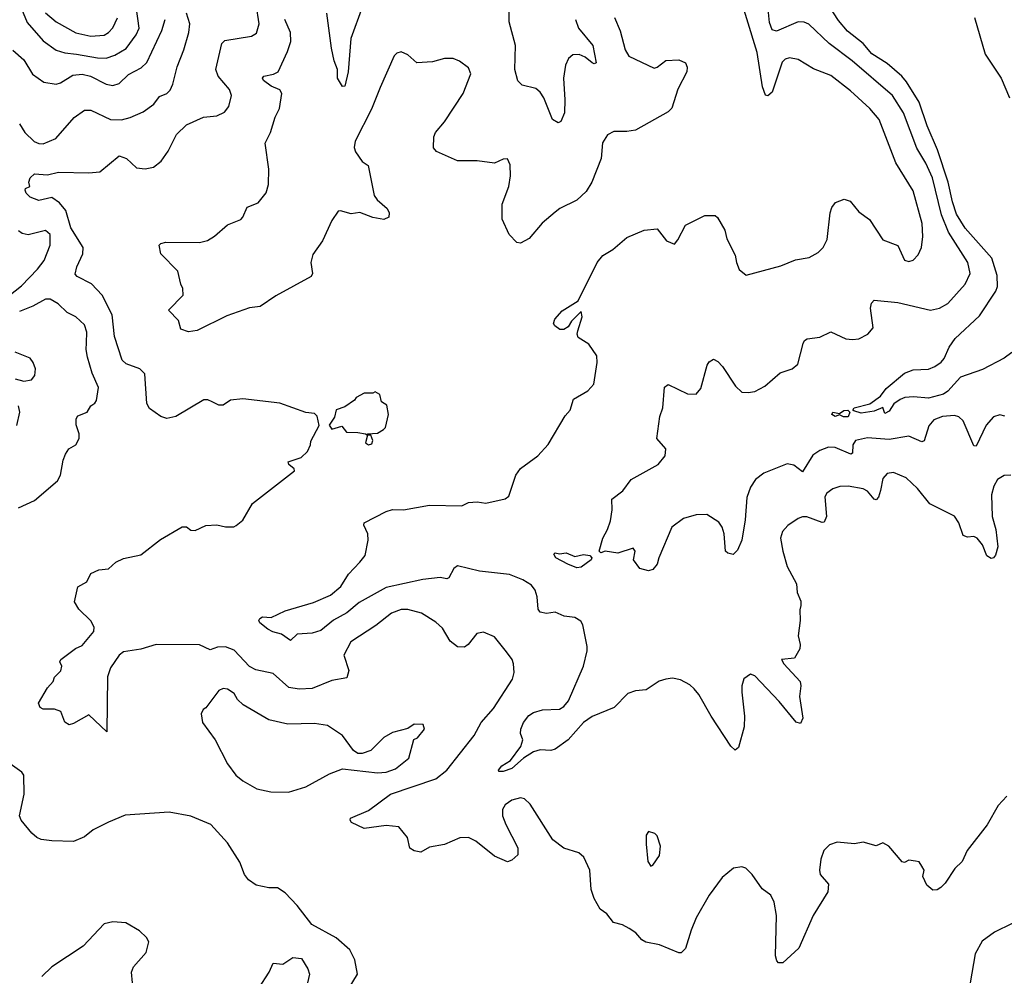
# Model space of a CAD drawing. Extents: x 1550320 to 1685906, y 509093 to 640511.
# Tile 503 of 532: x 1648476 to 1653015, y 617535 to 621945. Entities that reach past the tile are written whole.
import ezdxf

# ---------------------------------------------------------------- set-up
doc = ezdxf.new("R2010")
doc.units = 0

msp = doc.modelspace()

# ---------------------------------------------------------------- linework, layer by layer
at = {"layer": '0CON20XD'}
for points in [[(1653045, 619845.8), (1653015, 619843.8), (1652984, 619825), (1652966.9, 619795), (1652955.5, 619755), (1652958.8, 619655), (1652975.4, 619595), (1652985.5, 619515), (1652975, 619476.7), (1652965, 619463.8), (1652955, 619461.2), (1652935, 619473.3), (1652915, 619523.8), (1652890, 619555), (1652875, 619562.9), (1652845, 619560), (1652825, 619566.7), (1652806, 619625), (1652785.7, 619655.7), (1652672.6, 619712.6), (1652615, 619784.5), (1652562.3, 619832.3), (1652505, 619857.5), (1652475, 619852.9), (1652455, 619830), (1652444.6, 619774.6), (1652435.8, 619744.2), (1652425, 619731.9), (1652415, 619734.4), (1652385, 619771.1), (1652365, 619781.5), (1652295, 619794.5), (1652257.6, 619792.4), (1652225, 619781.9), (1652197.3, 619762.7), (1652187.8, 619745), (1652196.2, 619655), (1652185, 619628.6), (1652175, 619626.9), (1652105, 619653.1), (1652085, 619652.9), (1652064.5, 619645.5), (1652017, 619613), (1651992, 619585), (1651984, 619555), (1651994.2, 619495), (1652014.4, 619425), (1652056.9, 619345), (1652060.8, 619305), (1652077.5, 619265), (1652078, 619245), (1652072, 619225), (1652074, 619175), (1652064.2, 619105), (1652074, 619065), (1652072.5, 619045), (1652048.1, 619001.9), (1651987.5, 618995), (1651999.4, 618975), (1652074.3, 618895), (1652077.5, 618875), (1652070.8, 618825), (1652086.2, 618725), (1652075, 618700), (1652055, 618707.5), (1651977.5, 618802.5), (1651865, 618920.8), (1651845, 618928), (1651815, 618906.7), (1651805.8, 618875), (1651805.7, 618845), (1651817.1, 618735), (1651815.8, 618685), (1651789.5, 618590.5), (1651775, 618577.5), (1651755, 618596.7), (1651663.6, 618735), (1651606.4, 618835), (1651585, 618860), (1651565, 618878.9), (1651522.4, 618902.4), (1651485, 618909.4), (1651454.5, 618905.5), (1651423.6, 618896.4), (1651363.9, 618856.1), (1651315, 618851.2), (1651280.3, 618839.7), (1651216.2, 618773.8), (1651115, 618733.2), (1651075.9, 618705), (1651005, 618625.9), (1650945, 618582.1), (1650925, 618576.2), (1650875, 618579.4), (1650845, 618570.3), (1650799.2, 618540.8), (1650745, 618492.5), (1650705, 618480), (1650685, 618480), (1650683.3, 618485), (1650698.8, 618505), (1650739.1, 618530.9), (1650786.9, 618595), (1650795.6, 618625), (1650785.5, 618655), (1650786.2, 618675), (1650798.7, 618705), (1650822.9, 618737.1), (1650845, 618751.5), (1650886.8, 618763.2), (1650965, 618766.4), (1650985, 618778.7), (1651006.5, 618805), (1651075, 618964.2), (1651091.8, 619035), (1651092.7, 619055), (1651071.9, 619155), (1651062.6, 619172.6), (1651035, 619189.2), (1650985.8, 619195.8), (1650945, 619214), (1650905, 619207.5), (1650875, 619214.3), (1650867.1, 619227.1), (1650862.3, 619285), (1650852.9, 619315), (1650835, 619337.5), (1650795, 619362.3), (1650735, 619387.9), (1650596.5, 619403.5), (1650495, 619426.9), (1650477.5, 619415), (1650455, 619372), (1650445, 619367.1), (1650415, 619373.5), (1650334.5, 619364.5), (1650165, 619328.2), (1650041.6, 619258.4), (1649985, 619211.5), (1649922.4, 619177.6), (1649865, 619129.1), (1649825, 619116.9), (1649755, 619111.9), (1649725, 619083.3), (1649682.6, 619112.6), (1649642.6, 619122.6), (1649620, 619135), (1649583.8, 619165), (1649578.8, 619175), (1649583.8, 619185), (1649595, 619192), (1649635, 619188.8), (1649699.5, 619220.5), (1649830.9, 619259.1), (1649908.6, 619291.4), (1649957.4, 619332.6), (1649991.7, 619388.3), (1650044.2, 619445), (1650068.9, 619475), (1650082.3, 619545), (1650081.5, 619575), (1650062.5, 619615), (1650064, 619625), (1650165, 619677.1), (1650195, 619687.1), (1650245, 619685.7), (1650365, 619706.4), (1650515, 619704), (1650545, 619718.8), (1650585, 619722.5), (1650625, 619716.2), (1650713.9, 619736.1), (1650731.7, 619748.3), (1650764, 619845), (1650784.4, 619875.6), (1650865, 619934), (1650913, 619987), (1650991.3, 620118.7), (1651013.8, 620145), (1651028.8, 620195), (1651095, 620233.3), (1651122.5, 620265), (1651138.8, 620365), (1651136.2, 620395), (1651099.7, 620449.7), (1651050.3, 620480.3), (1651045.7, 620495), (1651049.2, 620510.8), (1651069.4, 620575), (1651065, 620600), (1651020, 620555), (1651005, 620528.8), (1650985, 620516.2), (1650966.4, 620516.4), (1650943.6, 620533.6), (1650937.5, 620545), (1650942.5, 620565), (1650977.7, 620602.3), (1651050.8, 620649.2), (1651137.8, 620825), (1651165, 620858.1), (1651210, 620885), (1651275, 620941.2), (1651355, 620973.8), (1651415, 620980), (1651457.5, 620925), (1651495, 620910), (1651510.7, 620929.3), (1651545, 620997.5), (1651635, 621042.5), (1651681.7, 621041.7), (1651693, 621033), (1651726.7, 620975), (1651736.7, 620935), (1651775, 620860), (1651780, 620825), (1651793, 620793), (1651825, 620767.5), (1651985, 620810), (1652053, 620837), (1652115, 620849.2), (1652157.9, 620872.1), (1652180, 620895), (1652197.9, 620932.1), (1652212.9, 621055), (1652220.9, 621079.1), (1652237.7, 621102.3), (1652277, 621117), (1652305, 621107.5), (1652345, 621058.8), (1652394.4, 621024.4), (1652455, 620929.2), (1652525, 620903.8), (1652555.8, 620835.8), (1652575, 620830.8), (1652595, 620836), (1652618.7, 620861.3), (1652632.9, 620895), (1652639.1, 620945), (1652636.7, 621005), (1652595.3, 621155), (1652515.3, 621285.3), (1652437.9, 621485), (1652395.3, 621535.3), (1652306.3, 621616.3), (1652215, 621687.3), (1652135, 621718.5), (1652065, 621760.9), (1652025, 621768.5), (1652005, 621761.9), (1651991.7, 621748.3), (1651945, 621610), (1651925, 621593.3), (1651915, 621596.7), (1651900.6, 621635), (1651876.1, 621793.9), (1651786.7, 622085)], [(1653049.8, 620410.2), (1653015, 620384), (1652915, 620332.4), (1652812.7, 620297.3), (1652755, 620232.7), (1652735, 620218.8), (1652665, 620199.5), (1652595.9, 620205.9), (1652556.2, 620203.8), (1652535.4, 620194.6), (1652505.8, 620174.2), (1652485, 620140), (1652465, 620130), (1652455, 620157.5), (1652415, 620140), (1652355, 620131.4), (1652321.2, 620141.2), (1652316.7, 620145), (1652323.8, 620155), (1652395.6, 620174.4), (1652445, 620210), (1652470.8, 620245), (1652555, 620315.5), (1652595, 620330), (1652665, 620334), (1652695, 620345.8), (1652723.4, 620366.6), (1652737.6, 620382.4), (1652761.1, 620435), (1652788.9, 620475), (1652900.8, 620579.3), (1652976.1, 620693.9), (1652983.9, 620715), (1652982.3, 620765), (1652957.6, 620845), (1652835, 620983.2), (1652795, 621048.8), (1652775.8, 621105), (1652756, 621195), (1652707.9, 621345), (1652660.3, 621455), (1652622.5, 621565), (1652565, 621657.5), (1652542.1, 621685), (1652475, 621742.8), (1652405, 621786.7), (1652364.3, 621834.3), (1652292.4, 621892.4), (1652251.5, 621941.5), (1652155, 622087.9)], [(1653026.7, 618365), (1652987.1, 618322.9), (1652936.1, 618233.9), (1652844.3, 618115), (1652821.2, 618065), (1652787, 618033), (1652743.3, 617965), (1652722.5, 617945), (1652705, 617933.3), (1652685, 617932.5), (1652657.5, 617955), (1652640, 617995), (1652646, 618025), (1652635, 618043.3), (1652622.5, 618062.5), (1652606.1, 618066.1), (1652575, 618070), (1652555, 618060), (1652545, 618062.5), (1652482.5, 618135), (1652455, 618150), (1652425, 618137.5), (1652365, 618153.3), (1652325, 618146.2), (1652245, 618153.3), (1652209.3, 618140.7), (1652183.3, 618115), (1652170, 618075), (1652163.8, 618025), (1652166.7, 618005), (1652205, 617960), (1652202, 617925), (1652134.2, 617815), (1652068, 617665), (1651995, 617597.5), (1651975, 617597.5), (1651966.4, 617606.4), (1651960.5, 617630.5), (1651965.7, 617815), (1651955, 617877.5), (1651938.8, 617908.8), (1651898.3, 617938.3), (1651853.3, 618005), (1651823.9, 618033.9), (1651805, 618040), (1651766.1, 618033.9), (1651715, 617991.2), (1651655, 617910), (1651594.4, 617805.6), (1651572, 617748), (1651546.1, 617663.9), (1651526.1, 617643.9), (1651515, 617643.3), (1651425, 617680), (1651363, 617693), (1651343.6, 617703.6), (1651316.4, 617736.4), (1651286.1, 617756.1), (1651255, 617773.3), (1651213.8, 617783.8), (1651183, 617823), (1651152.5, 617845), (1651124.1, 617894.1), (1651110, 617935), (1651104, 618025), (1651076.2, 618085), (1651053.9, 618103.9), (1650985, 618126.2), (1650934.1, 618164.1), (1650828.8, 618328.8), (1650804.1, 618354.1), (1650785, 618357.5), (1650745, 618347.5), (1650715, 618326.2), (1650702.5, 618305), (1650702.5, 618275), (1650717.5, 618235), (1650773, 618127), (1650772.5, 618095), (1650745, 618070), (1650725, 618063.3), (1650665, 618088.8), (1650579.1, 618159.1), (1650545.6, 618175.6), (1650505, 618174.4), (1650435, 618143.4), (1650365, 618130.4), (1650325, 618108.1), (1650295, 618113.3), (1650275.5, 618125.5), (1650263.5, 618175), (1650224.4, 618224.4), (1650165, 618229.8), (1650065, 618217.1), (1650005.8, 618245), (1649999.4, 618255), (1650001.4, 618265), (1650085, 618299.2), (1650185.8, 618374.2), (1650394.3, 618445.7), (1650444.6, 618485), (1650571.4, 618645), (1650604.3, 618705), (1650659.8, 618770.2), (1650748.1, 618905), (1650755.9, 618935.9), (1650752, 618975), (1650746, 618995), (1650720.3, 619030.3), (1650665, 619100), (1650615, 619121.2), (1650583.3, 619115), (1650543.8, 619065), (1650527, 619053), (1650495, 619054.3), (1650460.5, 619080.5), (1650425, 619140), (1650395, 619167.5), (1650329.2, 619209.2), (1650265, 619226.8), (1650235, 619225.4), (1650190.9, 619209.1), (1650118.3, 619151.7), (1650002.2, 619077.8), (1649970.8, 619015), (1649994.3, 618945), (1649985, 618911.2), (1649915, 618899.5), (1649825, 618862.5), (1649765, 618858.8), (1649716.4, 618866.4), (1649645, 618930.4), (1649565, 618948.4), (1649535, 618963.8), (1649465, 619038.2), (1649425, 619054.6), (1649388.2, 619051.8), (1649355, 619040.6), (1649305, 619063.2), (1649105, 619064.2), (1649035, 619042.7), (1648955, 619030.5), (1648934.7, 619015), (1648895, 618956.9), (1648881.5, 618915), (1648877.5, 618662.5), (1648795, 618740), (1648725, 618700), (1648703.9, 618693.9), (1648685, 618707.5), (1648665.8, 618755.8), (1648636.1, 618766.1), (1648585, 618766.2), (1648571.2, 618775), (1648563.3, 618795), (1648604.2, 618865.8), (1648630, 618895), (1648636.4, 618913.6), (1648665.9, 618944.1), (1648670, 618965), (1648662, 618985), (1648665.7, 618995), (1648734, 619046), (1648765, 619060.6), (1648818, 619125), (1648819.4, 619145), (1648805, 619174.2), (1648748.3, 619228.3), (1648728.8, 619261.2), (1648745, 619330), (1648786.4, 619353.6), (1648805, 619392.5), (1648840.7, 619409.3), (1648885.9, 619414.1), (1648920, 619445), (1648955, 619461.2), (1649035, 619478.8), (1649125, 619548.8), (1649225, 619606.7), (1649245, 619606.7), (1649265, 619592.5), (1649285, 619590), (1649335, 619613.3), (1649385, 619616.7), (1649425, 619606.7), (1649463, 619607), (1649475, 619612.5), (1649505, 619637.5), (1649550, 619715), (1649743.8, 619865), (1649741.2, 619875), (1649716.7, 619895), (1649713.3, 619906.7), (1649773.4, 619926.6), (1649803.8, 619955), (1649817.5, 619985), (1649818.3, 620001.7), (1649856.1, 620073.9), (1649847.7, 620117.7), (1649835, 620130), (1649795, 620134), (1649675, 620176.7), (1649505, 620197.5), (1649448.3, 620191.7), (1649415, 620167.5), (1649395, 620167.5), (1649363.9, 620183.9), (1649343, 620193), (1649325, 620192.5), (1649196.7, 620115), (1649155, 620106.9), (1649126.2, 620115), (1649075, 620152), (1649062.2, 620175), (1649053, 620313), (1649030, 620335), (1648967.9, 620357.9), (1648948.2, 620375), (1648913.5, 620485), (1648902.4, 620585), (1648856.8, 620675), (1648806.7, 620726.7), (1648741.4, 620761.4), (1648731.9, 620771.9), (1648739.1, 620805), (1648766.8, 620865), (1648769.7, 620895), (1648712, 620985), (1648688.8, 621065), (1648660, 621099.9), (1648625, 621124.7), (1648565, 621111.8), (1648525, 621126), (1648506, 621145), (1648501.7, 621158.3), (1648503.6, 621166.4), (1648522.5, 621175), (1648519.2, 621195), (1648524.4, 621215), (1648545, 621234.2), (1648605, 621230), (1648655, 621241.8), (1648795, 621238), (1648845, 621243.1), (1648935, 621317.5), (1648968.8, 621305), (1649015, 621262), (1649055, 621257.5), (1649092.5, 621265), (1649127.9, 621292.1), (1649161.3, 621338.7), (1649198.6, 621415), (1649245, 621460), (1649324.4, 621495.6), (1649385, 621501.9), (1649421.1, 621518.9), (1649440, 621545), (1649452.5, 621595), (1649443.1, 621623.1), (1649390.9, 621685), (1649380.5, 621715), (1649408.6, 621835), (1649422, 621848), (1649545, 621869.4), (1649567.6, 621882.4), (1649579.6, 621925), (1649567.1, 622015)], [(1648474.7, 621464.7), (1648500, 621425), (1648543.4, 621383.4), (1648565, 621373.5), (1648585, 621372.5), (1648642.8, 621397.2), (1648726.7, 621493.3), (1648775, 621527.8), (1648805, 621528.1), (1648895, 621484.5), (1648945, 621483.1), (1648985.9, 621494.1), (1649045, 621520.6), (1649094.6, 621555.4), (1649120.2, 621589.8), (1649154.2, 621604.2), (1649170.4, 621619.6), (1649182.9, 621647.1), (1649202.7, 621727.3), (1649233.6, 621805), (1649256.4, 621885), (1649261.1, 621925), (1649244.7, 621975)], [(1648483.9, 621995), (1648511.5, 621931.5), (1648585, 621847.3), (1648645, 621804.7), (1648685, 621791.9), (1648737.5, 621785), (1648835, 621768.3), (1648875, 621767.9), (1648915, 621780.8), (1648967.7, 621812.3), (1649013.4, 621875), (1649026.5, 621905), (1649012.8, 622005)], [(1648595, 621976.1), (1648645, 621935.3), (1648735, 621883.6), (1648805, 621868.4), (1648865, 621873.8), (1648885, 621885.6), (1648905, 621907.8), (1648926.8, 621953.2)], [(1650056.9, 622005), (1650002.7, 621857.3), (1649990.5, 621705), (1649975, 621637.5), (1649965, 621636.7), (1649941.2, 621675), (1649940.8, 621715), (1649925.7, 621755), (1649913.8, 621813.8), (1649891.9, 621975)], [(1651038.4, 621945), (1651051.6, 621905), (1651117.9, 621825), (1651134, 621746), (1651125, 621741.4), (1651115, 621745.6), (1651082.4, 621772.4), (1651055, 621784.4), (1651026.8, 621783.2), (1651005.8, 621765), (1650992.2, 621735), (1650982.7, 621675), (1650990, 621575), (1650987.3, 621515), (1650970.8, 621475), (1650958.8, 621468.8), (1650932.9, 621485), (1650892.7, 621585), (1650875, 621610.6), (1650855, 621627.8), (1650792.5, 621642.5), (1650772.6, 621662.6), (1650758.2, 621715), (1650761.2, 621825), (1650732.7, 621935), (1650732.7, 621985)], [(1653016.9, 620116.9), (1652995, 620122.9), (1652965, 620114.5), (1652931.2, 620075), (1652885, 619979.2), (1652875, 619980), (1652825.3, 620095.3), (1652805, 620113.5), (1652785, 620120.8), (1652730, 620115), (1652690.2, 620099.8), (1652667.7, 620072.3), (1652646, 620004), (1652635, 619998.9), (1652574.5, 620024.5), (1652485, 620010), (1652385, 620018), (1652328.9, 620005), (1652317.6, 619985), (1652315, 619946.2), (1652307.6, 619942.4), (1652235, 619972.3), (1652204.3, 619974.3), (1652165, 619958.9), (1652132.7, 619937.3), (1652085, 619860), (1652045, 619891.8), (1652015, 619896.9), (1651907.1, 619855), (1651867.5, 619825), (1651845, 619790), (1651827.9, 619742.1), (1651820.7, 619639.3), (1651804.8, 619545.2), (1651785, 619500), (1651765, 619480), (1651740, 619485), (1651730, 619495), (1651724.5, 619575), (1651715, 619606.2), (1651698.9, 619628.9), (1651644.4, 619664.4), (1651595, 619662.7), (1651535.8, 619645), (1651482.9, 619605), (1651421.9, 619465), (1651414.3, 619435.7), (1651395, 619410), (1651375, 619404.3), (1651334.4, 619415), (1651305.8, 619455), (1651313.8, 619495), (1651305, 619508.8), (1651234, 619486), (1651174.8, 619495.2), (1651155, 619486.9), (1651146.9, 619495), (1651163.9, 619555), (1651186.7, 619595), (1651200.4, 619635), (1651208.2, 619685), (1651205.8, 619735), (1651256.9, 619773.1), (1651295, 619825.6), (1651419.2, 619895), (1651451.9, 619935), (1651455, 619966.7), (1651414, 620015), (1651427.1, 620115), (1651441.4, 620155), (1651448.8, 620251.2), (1651465, 620263.8), (1651555, 620220.8), (1651595, 620218), (1651615.5, 620245), (1651645, 620352), (1651655, 620367.1), (1651675, 620379.2), (1651695, 620368.6), (1651716.4, 620346.4), (1651775.7, 620255), (1651805, 620228.1), (1651835, 620225.6), (1651865, 620231.1), (1651911.2, 620255), (1651982.6, 620317.4), (1652036.7, 620335), (1652062.7, 620357.3), (1652087.5, 620452.5), (1652094.4, 620465.6), (1652107.1, 620472.9), (1652165, 620481.4), (1652215, 620505.7), (1652285, 620474), (1652315, 620470), (1652345, 620474.3), (1652386.7, 620495), (1652410, 620525), (1652398.6, 620615), (1652402.4, 620637.6), (1652415, 620652), (1652525, 620640.9), (1652675, 620606.5), (1652716.7, 620615), (1652755, 620636.9), (1652834.4, 620725), (1652858.5, 620775), (1652846.5, 620825), (1652758, 620965), (1652725.1, 621045.1), (1652683.8, 621215), (1652652.9, 621282.9), (1652612.1, 621352.1), (1652551.2, 621515), (1652500.4, 621595), (1652314.5, 621754.5), (1652208.2, 621835), (1652113.4, 621923.4), (1652093, 621933), (1652065, 621934.4), (1651965, 621891.5), (1651945, 621897.1), (1651932.1, 621932.1), (1651926.3, 621993.7)], [(1648444.7, 621804.7), (1648495, 621759.5), (1648535, 621692.9), (1648586.9, 621656.9), (1648645, 621647.5), (1648665, 621653.6), (1648721.1, 621688.9), (1648765, 621694), (1648802.2, 621685), (1648875, 621647.8), (1648905, 621642), (1648935, 621650.4), (1648977.6, 621692.4), (1649036.6, 621723.4), (1649062.8, 621747.2), (1649131.3, 621895), (1649146.2, 621945)], [(1651218.6, 621955), (1651245, 621893.3), (1651267.5, 621805), (1651285, 621775.8), (1651401.7, 621721.7), (1651415, 621725.6), (1651455, 621756.7), (1651515, 621760), (1651546.2, 621745), (1651554, 621725), (1651552, 621705), (1651510.8, 621625), (1651483, 621537), (1651465, 621520), (1651315, 621435.7), (1651275, 621428.9), (1651215, 621429.4), (1651185.5, 621414.5), (1651163, 621377), (1651156.5, 621305), (1651114.5, 621195.5), (1651088, 621152), (1651045, 621112.5), (1650965.6, 621074.4), (1650945, 621058), (1650885, 621006), (1650825, 620936.2), (1650785, 620913.8), (1650767.7, 620917.7), (1650733.3, 620955), (1650700, 621025), (1650700, 621095), (1650730.8, 621175), (1650739.2, 621225), (1650737.5, 621275), (1650725, 621302.5), (1650705, 621301.2), (1650665, 621284), (1650585, 621294.3), (1650494.4, 621294.4), (1650397.5, 621337.5), (1650384, 621354), (1650386.2, 621405), (1650393.8, 621425), (1650435, 621473.3), (1650520.6, 621605), (1650555.8, 621695), (1650545, 621723.3), (1650504.1, 621754.1), (1650473.9, 621766.1), (1650435, 621766.2), (1650379.5, 621750.5), (1650307.5, 621745), (1650265, 621783.3), (1650235, 621796.7), (1650215, 621790), (1650202.5, 621777.5), (1650137.9, 621632.1), (1650097.9, 621532.1), (1650023.4, 621385), (1650018.9, 621355), (1650024.2, 621335), (1650055, 621291.2), (1650082.7, 621272.7), (1650110.6, 621135), (1650124.4, 621115), (1650170, 621075), (1650178.8, 621055), (1650177.5, 621035), (1650155, 621023.8), (1650105, 621033.1), (1650045, 621055.6), (1650005, 621049.2), (1649955, 621064.3), (1649945, 621061.9), (1649915, 621018.9), (1649871.5, 620925), (1649827.9, 620862.1), (1649818.3, 620825), (1649826.7, 620775), (1649819.7, 620760.3), (1649657.8, 620672.3), (1649585, 620621.9), (1649535, 620616.7), (1649430.8, 620579.2), (1649295, 620512.5), (1649255, 620506.2), (1649218.6, 620518.6), (1649208.8, 620558.8), (1649162.5, 620605), (1649230, 620675), (1649228.8, 620705), (1649218.8, 620725), (1649205.7, 620785.7), (1649127.5, 620865), (1649120, 620905), (1649126.4, 620913.6), (1649150.5, 620919.5), (1649305, 620917.1), (1649342.4, 620927.6), (1649375, 620947.5), (1649435, 620999.2), (1649495.6, 621024.4), (1649505.5, 621034.5), (1649525, 621080), (1649575, 621101.2), (1649612.8, 621147.2), (1649623.1, 621185), (1649624.4, 621255), (1649608, 621375), (1649632.5, 621425), (1649653.5, 621495), (1649674.4, 621535), (1649685.5, 621605), (1649675, 621620.9), (1649635, 621638.7), (1649600.4, 621665), (1649595.6, 621675), (1649602, 621685), (1649647.1, 621692.9), (1649667.1, 621705), (1649711.5, 621798.5), (1649725.7, 621844.3), (1649724.7, 621885), (1649698.9, 621945)], [(1652878.5, 621955), (1652926.4, 621785), (1653000.9, 621675), (1653039.2, 621585)], [(1648404.2, 620655), (1648485, 620717.5), (1648559.1, 620795), (1648589.1, 620835), (1648616.4, 620905), (1648616.4, 620955), (1648595, 620973.3), (1648515, 620952.7), (1648488.5, 620958.5), (1648471.2, 620971.2)], [(1648471.4, 619695), (1648545, 619728.6), (1648650.5, 619819.5), (1648664, 619845), (1648676, 619915), (1648687.3, 619942.7), (1648703.1, 619966.9), (1648734.5, 619985.5), (1648750, 620015), (1648750, 620035), (1648736.6, 620076.6), (1648736.7, 620105), (1648745, 620118.1), (1648788, 620135), (1648803.8, 620165), (1648822.7, 620177.3), (1648830.2, 620189.8), (1648838.9, 620248.9), (1648810, 620315), (1648788.8, 620388.8), (1648782.4, 620425), (1648784.6, 620454.6), (1648786.2, 620505), (1648775, 620537.5), (1648735, 620574.3), (1648695.3, 620595.3), (1648654.2, 620635), (1648616.5, 620656.5), (1648595, 620656.7), (1648536.2, 620623.8), (1648475, 620599.2)], [(1648455, 620289.4), (1648495, 620278.2), (1648530, 620285), (1648546.2, 620305), (1648548.8, 620335), (1648538.8, 620365), (1648523.9, 620383.9), (1648455, 620412)], [(1650085, 619984.3), (1650100, 619990), (1650104.5, 620005), (1650095, 620030), (1650080, 620030), (1650080, 620035), (1650125, 620038.8), (1650153.9, 620056.1), (1650162.5, 620065), (1650176.7, 620125), (1650168.3, 620168.3), (1650143.6, 620183.6), (1650137, 620217), (1650115, 620230), (1650105, 620222.5), (1650065, 620222.5), (1650027, 620203), (1650019.3, 620190.7), (1649975, 620160), (1649935, 620146.7), (1649927.7, 620112.3), (1649903.3, 620075), (1649915, 620057.5), (1649961.7, 620071.7), (1649983, 620043), (1650035, 620042.5), (1650070, 620035), (1650080, 620030), (1650070.9, 619995), (1650085, 619984.3)], [(1648463.9, 620073.9), (1648476.9, 620135), (1648471.4, 620165)], [(1652273.4, 620113.4), (1652255, 620123.3), (1652235, 620116.2), (1652220.8, 620125), (1652225, 620135.6), (1652255, 620130), (1652275, 620142.9), (1652294.1, 620144.1), (1652303.8, 620135), (1652295, 620114.3), (1652273.4, 620113.4)], [(1651045, 619418.9), (1651002.5, 619435), (1650947.5, 619465), (1650938.3, 619481.7), (1650945, 619487.5), (1650965, 619482.5), (1650995, 619486.7), (1651035, 619470), (1651075, 619480.3), (1651105.2, 619475.2), (1651113.6, 619465), (1651110, 619455), (1651065, 619421.1), (1651045, 619418.9)], [(1649715, 618384.3), (1649795, 618408), (1649905, 618468), (1649965, 618491.2), (1650125, 618472.9), (1650165, 618476.4), (1650208.9, 618491.1), (1650269.7, 618540.3), (1650293, 618627), (1650310, 618635), (1650342.5, 618675), (1650336.7, 618696.7), (1650295, 618697.5), (1650265, 618677.5), (1650195, 618658.8), (1650155, 618636.2), (1650095, 618576.2), (1650055, 618562.5), (1650035, 618562.5), (1650015, 618576.7), (1649964.2, 618645), (1649895, 618691.1), (1649835, 618701.1), (1649712.7, 618697.3), (1649625, 618717.1), (1649506.6, 618786.6), (1649480.9, 618810.9), (1649465, 618838.8), (1649435, 618859.2), (1649415, 618862), (1649395, 618852.5), (1649335, 618773.3), (1649322.5, 618765), (1649312.5, 618745), (1649318.8, 618705), (1649377.1, 618625), (1649433.8, 618515), (1649472.4, 618462.4), (1649505, 618436), (1649569.5, 618399.5), (1649634.2, 618385.8), (1649715, 618384.3)], [(1649977.5, 617455), (1650033.3, 617545), (1650021.7, 617611.7), (1649997.7, 617657.7), (1649935, 617713.3), (1649823.6, 617773.6), (1649755, 617862.5), (1649700.7, 617920.7), (1649665, 617943.3), (1649625, 617943.8), (1649566.1, 617956.1), (1649530.5, 617980.5), (1649513.3, 618005), (1649491.2, 618061.2), (1649435, 618151.2), (1649357.5, 618235), (1649265, 618273.8), (1649165, 618292), (1648962.3, 618277.7), (1648885, 618246.2), (1648815, 618210), (1648775, 618178.8), (1648725, 618157.5), (1648625, 618159.4), (1648575, 618166.4), (1648555, 618174.5), (1648532.2, 618195), (1648482.9, 618255), (1648475.6, 618275), (1648496.2, 618375), (1648495, 618462.5), (1648486.4, 618476.4), (1648432.5, 618515)], [(1651385, 618043.3), (1651395, 618047.5), (1651425, 618092.5), (1651430, 618135), (1651415, 618182.5), (1651403.6, 618193.6), (1651375, 618202.5), (1651363.9, 618186.1), (1651364.2, 618145), (1651371.2, 618065), (1651385, 618043.3)], [(1648996, 617505), (1648991.2, 617555), (1649001.4, 617578.6), (1649058.8, 617645), (1649071.2, 617695), (1649061.2, 617715), (1649028.8, 617745), (1648965, 617782), (1648906.4, 617786.4), (1648865, 617776.7), (1648768.8, 617675), (1648625, 617579.4), (1648578.6, 617535)], [(1653051.7, 617778.3), (1652970.7, 617739.3), (1652912.4, 617697.6), (1652880.3, 617639.7), (1652858, 617505)], [(1649579.3, 617480.7), (1649626.1, 617553.9), (1649644.2, 617595.8), (1649688.8, 617591.2), (1649735, 617622.5), (1649775, 617617.5), (1649805, 617570), (1649812.5, 617545), (1649803.3, 617505)]]:
    msp.add_lwpolyline(points, dxfattribs=at)

doc.saveas('drawing.dxf')
